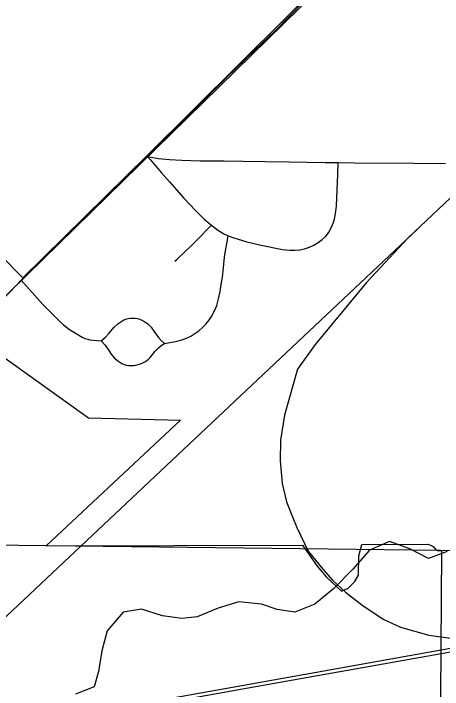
# Model space of a CAD drawing. Extents: x 0 to 34, y 0 to 22.
# Drawn here: x 6.1824 to 6.4592, y 19.8152 to 20.2512 of the extents above; entities that cross this region are included whole.
import ezdxf

# ---------------------------------------------------------------- set-up
doc = ezdxf.new("R2010")
doc.units = 0
for name, color, linetype in [('GM_X_City_Street', 7, 'Continuous'), ('GM_X_Corporation', 7, 'Continuous'), ('GM_X_Minor_River', 7, 'Continuous'), ('GM_X_Rail_Line', 7, 'Continuous'), ('GM_X_State_Route', 7, 'Continuous')]:
    doc.layers.add(name, color=color, linetype=linetype)

msp = doc.modelspace()

# ---------------------------------------------------------------- linework, layer by layer
at = {"layer": 'GM_X_City_Street'}
for points in [[(6.26886, 20.15895), (6.27061, 20.15695), (6.278, 20.14853), (6.28312, 20.14264), (6.29239, 20.13211), (6.29986, 20.1241), (6.30544, 20.1186), (6.309, 20.11548), (6.31012, 20.11464), (6.31404, 20.11169), (6.3181, 20.10916), (6.32099, 20.10777), (6.32397, 20.10664), (6.33301, 20.10402), (6.34213, 20.10176), (6.35593, 20.09906), (6.36068, 20.09852), (6.36389, 20.09846), (6.36709, 20.09875), (6.37026, 20.0994), (6.37333, 20.10042), (6.37623, 20.1018), (6.37898, 20.10344), (6.38158, 20.10535), (6.38393, 20.10761), (6.38496, 20.10887), (6.3859, 20.11021), (6.38746, 20.11305), (6.38866, 20.11603), (6.38952, 20.11849), (6.39027, 20.12221), (6.39085, 20.12694), (6.39159, 20.14256), (6.3917, 20.14725), (6.39188, 20.1551)], [(6.26886, 20.15895), (6.27595, 20.15769), (6.28302, 20.15704), (6.29099, 20.15663), (6.30275, 20.15615), (6.31829, 20.15613), (6.3307, 20.15587), (6.34468, 20.15585), (6.36021, 20.15546), (6.38351, 20.1552), (6.39188, 20.1551), (6.40216, 20.15497), (6.44102, 20.15469), (6.46124, 20.15437)], [(6.2866, 20.09149), (6.28785, 20.09243), (6.29324, 20.09761), (6.29727, 20.10147), (6.30312, 20.10746), (6.30726, 20.11171), (6.31012, 20.11464)], [(6.18744, 20.0791), (6.20135, 20.06351), (6.21252, 20.05224), (6.2146, 20.05043), (6.21848, 20.04745), (6.22274, 20.0447), (6.22671, 20.04235), (6.22851, 20.0416), (6.23029, 20.04106), (6.23161, 20.04077), (6.23897, 20.04), (6.24148, 20.03725), (6.24397, 20.03379), (6.24548, 20.03147), (6.24734, 20.02919), (6.24967, 20.02714), (6.25095, 20.02626), (6.25231, 20.0255), (6.25374, 20.02489), (6.25521, 20.02444), (6.25673, 20.02417), (6.25828, 20.02407), (6.25983, 20.02412), (6.26138, 20.02434), (6.2629, 20.02471), (6.26437, 20.02521), (6.26581, 20.02585), (6.26716, 20.02658), (6.2684, 20.02741), (6.26953, 20.02829), (6.27055, 20.02924), (6.27155, 20.03032), (6.27379, 20.03333), (6.27479, 20.03442), (6.27593, 20.0356), (6.27763, 20.03709), (6.27985, 20.03842), (6.28809, 20.03988), (6.29107, 20.04077), (6.294, 20.04181), (6.29681, 20.04316), (6.29948, 20.0448), (6.30202, 20.04662), (6.3044, 20.04862), (6.30658, 20.05082), (6.30852, 20.05323), (6.31022, 20.05581), (6.31239, 20.05991), (6.31353, 20.06278), (6.31476, 20.06725), (6.31568, 20.07183), (6.31649, 20.07645), (6.31722, 20.0811), (6.31789, 20.08721), (6.31842, 20.09182), (6.31887, 20.09582), (6.31958, 20.10025), (6.31985, 20.10166), (6.32099, 20.10777)], [(6.23897, 20.04), (6.24157, 20.04222), (6.24396, 20.04471), (6.24746, 20.04889), (6.24969, 20.05103), (6.25091, 20.05199), (6.25221, 20.05284), (6.25357, 20.05355), (6.25497, 20.05409), (6.25638, 20.05447), (6.25783, 20.05468), (6.25934, 20.05475), (6.26085, 20.05469), (6.26237, 20.05444), (6.26382, 20.054), (6.26518, 20.05343), (6.26653, 20.05275), (6.26786, 20.05194), (6.26907, 20.05101), (6.27017, 20.04996), (6.27119, 20.04882), (6.27209, 20.04759), (6.27289, 20.04628), (6.27603, 20.04224), (6.27772, 20.04029), (6.27985, 20.03842)]]:
    msp.add_lwpolyline(points, dxfattribs=at)
at = {"layer": 'GM_X_Corporation'}
for points in [[(6.38836, 20.27851), (6.26863, 20.15951), (6.18837, 20.08078), (6.12817, 20.14156)], [(6.15779, 20.04238), (6.23082, 19.99032), (6.29015, 19.98891), (6.20355, 19.90792), (6.36893, 19.90838), (6.37268, 19.90263), (6.37839, 19.89465), (6.3842, 19.88792), (6.39397, 19.87869), (6.3983, 19.88056), (6.40272, 19.88493), (6.40511, 19.88894), (6.4052, 19.90131), (6.40728, 19.9087), (6.44971, 19.90886), (6.45219, 19.90814), (6.45273, 19.9076), (6.45337, 19.90718), (6.45441, 19.90587), (6.45507, 19.90517), (6.45649, 19.90457), (6.45858, 19.90479), (6.4572, 19.685)]]:
    msp.add_lwpolyline(points, dxfattribs=at)
msp.add_lwpolyline([(6.51238, 19.90438), (6.50454, 18.87812), (5.99643, 18.88937), (6.00425, 19.91036)], close=True, dxfattribs=at)
at = {"layer": 'GM_X_Minor_River'}
msp.add_lwpolyline([(6.4623, 19.9041), (6.45016, 19.89969), (6.43815, 19.90592), (6.42499, 19.91064), (6.41207, 19.90511), (6.40133, 19.89272), (6.38908, 19.88035), (6.37686, 19.87025), (6.36395, 19.8651), (6.35264, 19.86676), (6.34249, 19.8703), (6.32777, 19.87163), (6.3145, 19.86762), (6.30082, 19.8621), (6.29099, 19.86108), (6.27854, 19.86276), (6.265, 19.8671), (6.25326, 19.86497), (6.2429, 19.85296), (6.23933, 19.8401), (6.23727, 19.82684), (6.2345, 19.81701), (6.22235, 19.81223)], dxfattribs=at)
at = {"layer": 'GM_X_Rail_Line'}
for points in [[(4.78429, 18.80343), (5.20213, 19.1854), (5.56639, 19.5213), (5.86365, 19.79605), (5.94571, 19.8572), (6.00433, 19.89992), (6.77122, 20.65037), (6.78738, 20.68459), (6.84059, 20.85665), (6.88559, 20.9)], [(7.07487, 20.69231), (7.01334, 20.64516), (6.70257, 20.35744), (6.43715, 20.10647), (6.41029, 20.07775), (6.37704, 20.03763), (6.36576, 20.02181), (6.35728, 19.9922), (6.35462, 19.97603), (6.35446, 19.96277), (6.35577, 19.94803), (6.35858, 19.93621), (6.36241, 19.92659), (6.36529, 19.91968), (6.3725, 19.90437), (6.38197, 19.89272), (6.3883, 19.88577), (6.39659, 19.87806), (6.40709, 19.86983), (6.42103, 19.86058), (6.43205, 19.85529), (6.45048, 19.85016), (6.46943, 19.84773), (6.50822, 19.8496)], [(6.04603, 19.74071), (6.07463, 19.76544), (6.4431, 20.11209)], [(6.0391, 19.7355), (6.05467, 19.74722), (6.06953, 19.75648), (6.08509, 19.76562), (6.10827, 19.77436), (6.12947, 19.7803), (6.21883, 19.79798), (6.32982, 19.81787), (6.51134, 19.85016), (6.6502, 19.87532), (6.69488, 19.88232), (6.73475, 19.88693), (6.77076, 19.89004), (6.82866, 19.89259), (6.91252, 19.89191), (7.71042, 19.87786)], [(6.04051, 19.73365), (6.056, 19.74531), (6.07074, 19.7545), (6.0861, 19.76352), (6.109, 19.77215), (6.13002, 19.77804), (6.21926, 19.7957), (6.33023, 19.81559), (6.51176, 19.84787), (6.65059, 19.87303), (6.69519, 19.88002), (6.73499, 19.88462), (6.77091, 19.88772), (6.82871, 19.89027), (6.91249, 19.88959), (7.71038, 19.87554)]]:
    msp.add_lwpolyline(points, dxfattribs=at)
at = {"layer": 'GM_X_State_Route'}
for points in [[(6.18744, 20.0791), (6.20339, 20.09517), (6.22286, 20.11413), (6.24272, 20.13319), (6.26045, 20.15063), (6.26886, 20.15895), (6.2936, 20.18345), (6.31993, 20.20996), (6.33826, 20.22786), (6.35101, 20.23988), (6.37046, 20.25967), (6.38061, 20.27025), (6.3871, 20.27696)], [(6.15258, 20.04428), (6.1644, 20.05585), (6.17321, 20.06477), (6.17993, 20.07153), (6.18744, 20.0791)]]:
    msp.add_lwpolyline(points, dxfattribs=at)

doc.saveas('drawing.dxf')
